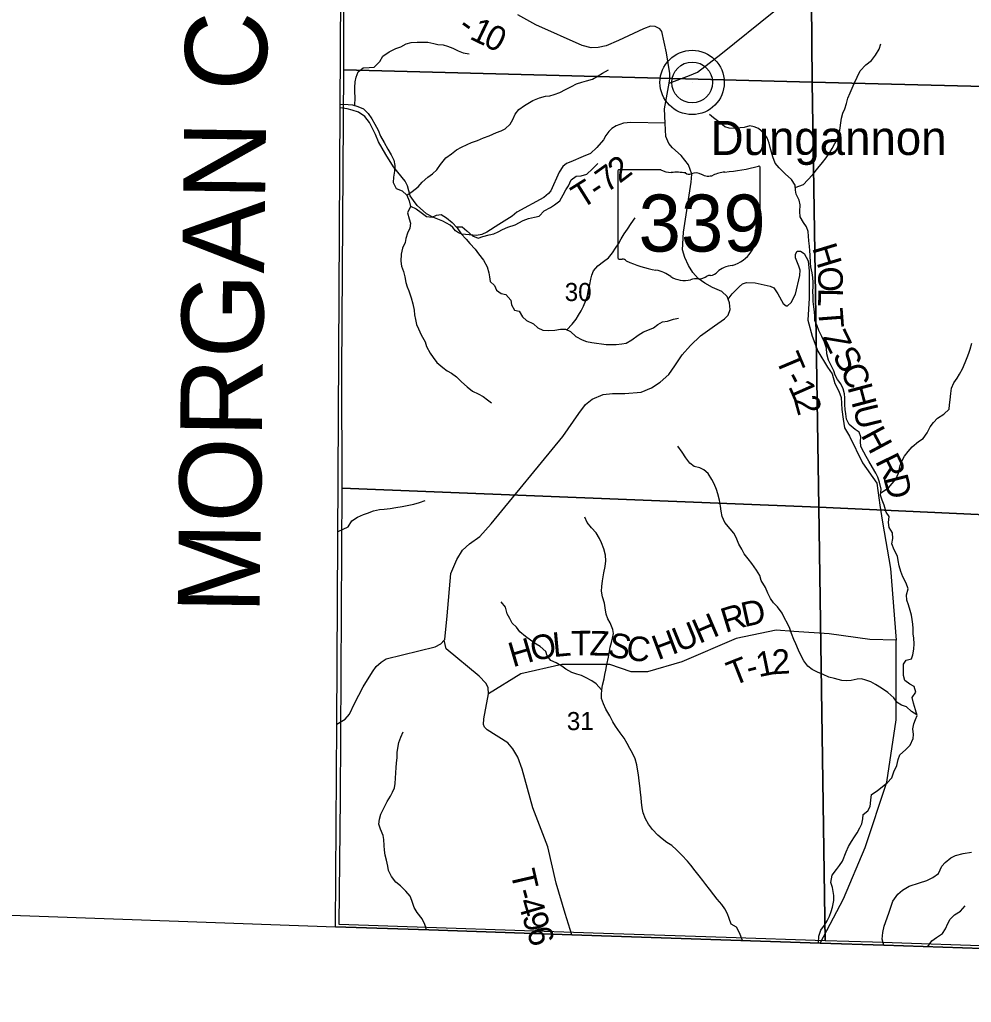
# Model space of a CAD drawing. Extents: x 2043100 to 2470832, y 443715 to 810583.
# Drawn here: x 2221567 to 2233197, y 578319 to 590322 of the extents above; entities that cross this region are included whole.
import ezdxf

# ---------------------------------------------------------------- set-up
doc = ezdxf.new("R2010")
doc.units = 0
for name, color, linetype in [('GM_X_Adjacent_County', 7, 'Continuous'), ('GM_X_Adjacent_County_Text', 7, 'Continuous'), ('GM_X_County', 7, 'Continuous'), ('GM_X_Minor_River', 7, 'Continuous'), ('GM_X_Section', 7, 'Continuous'), ('GM_X_Section_Text', 7, 'Continuous'), ('GM_X_State_Location', 7, 'Continuous'), ('GM_X_State_Route', 7, 'Continuous'), ('GM_X_State_Shield', 7, 'Continuous'), ('GM_X_Township', 7, 'Continuous'), ('GM_X_Township_Road', 7, 'Continuous'), ('GM_X_Township_Road_Text', 7, 'Continuous'), ('GM_X_Township_ROW', 7, 'Continuous'), ('GM_X_Unincorporated', 7, 'Continuous'), ('GM_X_Unincorporated_Location', 7, 'Continuous'), ('GM_X_Unincorporated_Text', 7, 'Continuous')]:
    doc.layers.add(name, color=color, linetype=linetype)

msp = doc.modelspace()

# ---------------------------------------------------------------- linework, layer by layer
at = {"layer": 'GM_X_Adjacent_County'}
for points in [[(2216579, 579558), (2223508, 579310), (2225428, 579242), (2225441, 581717), (2225483, 589245), (2225499, 592053), (2225505, 593158), (2225533, 595537), (2225566, 598356), (2225578, 599340), (2225595, 600821), (2225631, 603924), (2225641, 604757), (2225670, 607239), (2225671, 607315), (2224363, 607365), (2223684, 607391), (2220321, 607518)], [(2216579, 579558), (2223508, 579310), (2225428, 579242), (2226568, 579203), (2228315, 579145), (2231349, 579043), (2232126, 579017), (2234048, 578952), (2239312, 578791), (2242218, 578701), (2247301, 578559), (2250334, 578477), (2253742, 578405), (2256043, 578356), (2257797, 578319), (2257785, 579400), (2257701, 586916), (2257667, 589931), (2257605, 595413), (2257611, 601164)]]:
    msp.add_lwpolyline(points, dxfattribs=at)
at = {"layer": 'GM_X_County'}
msp.add_lwpolyline([(2257611, 601164), (2257605, 595413), (2257667, 589931), (2257701, 586916), (2257785, 579400), (2257797, 578319), (2256043, 578356), (2253742, 578405), (2250334, 578477), (2247301, 578559), (2242218, 578701), (2239312, 578791), (2234048, 578952), (2232126, 579017), (2231349, 579043), (2228315, 579145), (2226568, 579203), (2225428, 579242), (2225441, 581717), (2225483, 589245), (2225499, 592053), (2225505, 593158), (2225533, 595537), (2225566, 598356)], dxfattribs=at)
at = {"layer": 'GM_X_Minor_River'}
for points in [[(2225663, 589273), (2225667, 589369), (2225662, 589439), (2225662, 589495), (2225668, 589563), (2225680, 589621), (2225704, 589685), (2225765, 589732), (2225839, 589736), (2225899, 589742), (2225967, 589812), (2226007, 589874), (2226081, 589929), (2226163, 589971), (2226223, 589989), (2226291, 590025), (2226351, 590043), (2226425, 590048), (2226485, 590048), (2226553, 590046), (2226629, 590032), (2226679, 590018), (2226741, 590013), (2226795, 589997), (2226861, 589973), (2226927, 589941), (2226987, 589917), (2227059, 589903)], [(2231044, 588271), (2231146, 588309), (2231194, 588361), (2231258, 588431), (2231321, 588508), (2231377, 588578), (2231423, 588634), (2231467, 588698), (2231497, 588748), (2231529, 588810), (2231564, 588878), (2231586, 588947), (2231594, 589001), (2231600, 589063), (2231612, 589117), (2231627, 589179), (2231651, 589233), (2231673, 589297), (2231689, 589361), (2231715, 589429), (2231741, 589483), (2231766, 589543), (2231802, 589618), (2231840, 589698), (2231908, 589770), (2231978, 589822), (2232027, 589886), (2232069, 589962), (2232091, 590027)], [(2226298, 588178), (2226364, 588221), (2226436, 588279), (2226484, 588335), (2226555, 588399), (2226613, 588437), (2226665, 588486), (2226711, 588552), (2226775, 588632), (2226843, 588684), (2226906, 588732), (2226968, 588763), (2227036, 588797), (2227090, 588821), (2227162, 588847), (2227236, 588878), (2227304, 588904), (2227394, 588942), (2227450, 588964), (2227502, 588990), (2227562, 589047), (2227593, 589103), (2227623, 589169), (2227665, 589225), (2227737, 589275), (2227837, 589336), (2227921, 589368), (2227991, 589386), (2228045, 589392), (2228097, 589406), (2228170, 589431), (2228238, 589469), (2228310, 589507), (2228370, 589539), (2228438, 589557), (2228492, 589574), (2228568, 589594), (2228638, 589636), (2228690, 589668), (2228764, 589708)], [(2225488, 589288), (2225583, 589285), (2225635, 589281), (2225699, 589263), (2225769, 589231), (2225827, 589177), (2225871, 589112), (2225909, 589044), (2225950, 588970), (2225978, 588898), (2226020, 588822), (2226068, 588738), (2226107, 588672), (2226139, 588606), (2226153, 588542), (2226147, 588472), (2226135, 588398), (2226130, 588332), (2226170, 588260), (2226242, 588230), (2226298, 588178), (2226326, 588108), (2226344, 588038), (2226307, 587962), (2226325, 587890), (2226343, 587834), (2226333, 587774), (2226307, 587712), (2226288, 587648), (2226276, 587598), (2226244, 587532), (2226228, 587456), (2226226, 587372), (2226234, 587312), (2226259, 587244), (2226273, 587182), (2226285, 587112), (2226301, 587060), (2226321, 587008), (2226352, 586924), (2226370, 586850), (2226386, 586772), (2226394, 586716), (2226404, 586658), (2226417, 586598), (2226439, 586546), (2226475, 586472), (2226521, 586386), (2226539, 586328), (2226582, 586248), (2226622, 586194), (2226666, 586133), (2226738, 586073), (2226790, 586031), (2226846, 586003), (2226906, 585961), (2226967, 585899), (2227037, 585836), (2227099, 585786), (2227171, 585750), (2227231, 585720), (2227283, 585680), (2227333, 585642)], [(2231775, 585317), (2231704, 585375), (2231672, 585441), (2231662, 585509), (2231656, 585559), (2231652, 585619), (2231652, 585703), (2231645, 585753), (2231629, 585813), (2231603, 585873), (2231563, 585925), (2231533, 585979), (2231515, 586031), (2231486, 586091), (2231452, 586163), (2231432, 586239), (2231428, 586311), (2231404, 586381), (2231371, 586451), (2231333, 586525), (2231311, 586583), (2231283, 586647), (2231283, 586701), (2231280, 586751), (2231270, 586813), (2231264, 586879), (2231264, 586937), (2231260, 587007), (2231262, 587059), (2231263, 587113), (2231261, 587171), (2231251, 587229), (2231235, 587303), (2231231, 587353), (2231226, 587447), (2231222, 587497), (2231218, 587555), (2231212, 587619), (2231208, 587677), (2231204, 587733), (2231181, 587791), (2231147, 587845), (2231103, 587915), (2231099, 587979), (2231103, 588059), (2231094, 588117), (2231056, 588189), (2231046, 588241), (2231042, 588299), (2231000, 588371), (2230922, 588440), (2230847, 588510), (2230801, 588570), (2230769, 588646), (2230737, 588762), (2230728, 588814), (2230700, 588880), (2230660, 588936), (2230596, 588994), (2230544, 589013), (2230488, 589023), (2230422, 589005), (2230370, 588999), (2230308, 588991), (2230236, 588997), (2230186, 589014), (2230126, 589060), (2230047, 589122), (2229997, 589162)], [(2226903, 587791), (2226975, 587790), (2227031, 587744), (2227101, 587681), (2227172, 587653), (2227227, 587673), (2227303, 587693), (2227361, 587707), (2227413, 587732), (2227467, 587758), (2227533, 587788), (2227621, 587814), (2227719, 587869), (2227785, 587893), (2227857, 587909), (2227915, 587923), (2227975, 587985), (2228052, 588028), (2228104, 588060), (2228166, 588108), (2228210, 588182), (2228242, 588244), (2228272, 588294), (2228308, 588366), (2228367, 588409), (2228429, 588415), (2228497, 588433), (2228569, 588501), (2228633, 588566)], [(2226343, 588044), (2226412, 588013), (2226475, 587967), (2226539, 587917), (2226607, 587909), (2226659, 587933), (2226717, 587940), (2226785, 587900), (2226853, 587844), (2226915, 587778), (2226963, 587704), (2227024, 587640), (2227070, 587588), (2227132, 587519), (2227176, 587463), (2227236, 587385), (2227279, 587303), (2227301, 587231), (2227309, 587179), (2227317, 587125), (2227369, 587073), (2227395, 587019), (2227451, 586975), (2227508, 586965), (2227568, 586896), (2227578, 586840), (2227616, 586772), (2227670, 586760), (2227710, 586690), (2227762, 586648), (2227845, 586606), (2227899, 586558), (2227959, 586531), (2228029, 586525), (2228107, 586529), (2228175, 586541), (2228237, 586543), (2228299, 586512), (2228365, 586452), (2228439, 586412), (2228493, 586392), (2228559, 586380), (2228617, 586370), (2228677, 586361), (2228733, 586355), (2228791, 586353), (2228855, 586353), (2228925, 586361), (2228977, 586372), (2229049, 586410), (2229125, 586470), (2229189, 586508), (2229243, 586528), (2229313, 586557), (2229367, 586597), (2229423, 586631), (2229483, 586637), (2229555, 586663), (2229620, 586676)], [(2228255, 586534), (2228319, 586604), (2228368, 586664), (2228398, 586714), (2228428, 586766), (2228456, 586822), (2228486, 586890), (2228506, 586950), (2228519, 587024), (2228533, 587085), (2228547, 587151), (2228561, 587201), (2228581, 587253), (2228633, 587313), (2228700, 587367), (2228764, 587413), (2228812, 587474), (2228848, 587530), (2228884, 587584), (2228916, 587646), (2228955, 587704), (2228995, 587764), (2229039, 587832), (2229089, 587901)], [(2232089, 584544), (2232185, 584602), (2232231, 584658), (2232274, 584711), (2232306, 584781), (2232326, 584877), (2232350, 584939), (2232380, 584989), (2232423, 585049), (2232473, 585105), (2232551, 585170), (2232607, 585204), (2232657, 585276), (2232695, 585350), (2232733, 585400), (2232784, 585456), (2232860, 585503), (2232924, 585565), (2232930, 585619), (2232938, 585679), (2232945, 585755), (2232955, 585819), (2232981, 585885), (2233023, 585941), (2233053, 585992), (2233087, 586058), (2233120, 586136), (2233146, 586194), (2233164, 586248), (2233184, 586298), (2233202, 586370)], [(2231327, 579045), (2231334, 579129), (2231358, 579199), (2231402, 579263), (2231434, 579315), (2231464, 579371), (2231484, 579430), (2231501, 579482), (2231517, 579564), (2231517, 579622), (2231501, 579722), (2231481, 579784), (2231496, 579872), (2231550, 579942), (2231584, 579992), (2231622, 580042), (2231669, 580159), (2231697, 580221), (2231733, 580283), (2231769, 580339), (2231803, 580389), (2231833, 580449), (2231859, 580499), (2231870, 580561), (2231874, 580613), (2231930, 580660), (2231960, 580712), (2231968, 580788), (2231975, 580856), (2232045, 580902), (2232113, 580954), (2232167, 581000), (2232227, 581061), (2232251, 581133), (2232285, 581211), (2232302, 581287), (2232322, 581341), (2232392, 581403), (2232448, 581462), (2232486, 581540), (2232489, 581590), (2232483, 581658), (2232495, 581720), (2232513, 581772), (2232535, 581822), (2232515, 581890), (2232488, 581972), (2232472, 582044), (2232520, 582108), (2232500, 582176), (2232446, 582204), (2232382, 582252), (2232367, 582312), (2232367, 582384), (2232369, 582448), (2232399, 582498), (2232465, 582514), (2232481, 582564), (2232494, 582634), (2232498, 582698), (2232494, 582766), (2232486, 582822), (2232484, 582884), (2232482, 582940), (2232473, 582996), (2232467, 583048), (2232451, 583106), (2232429, 583176), (2232409, 583230), (2232405, 583296), (2232426, 583370), (2232400, 583440), (2232358, 583518), (2232334, 583580), (2232313, 583652), (2232301, 583716), (2232293, 583768), (2232253, 583844), (2232225, 583918), (2232237, 583986), (2232232, 584052), (2232194, 584120), (2232186, 584180), (2232194, 584252), (2232156, 584306), (2232131, 584390), (2232107, 584452), (2232087, 584514), (2232093, 584586), (2232075, 584672), (2232054, 584732), (2232030, 584784), (2231990, 584852), (2231946, 584928), (2231912, 584984), (2231881, 585038), (2231845, 585108), (2231843, 585168), (2231845, 585228), (2231825, 585284), (2231775, 585317)], [(2232532, 581830), (2232465, 581872), (2232404, 581930), (2232342, 581949), (2232290, 581981), (2232250, 582037), (2232176, 582105), (2232100, 582155), (2232026, 582203), (2231970, 582232), (2231907, 582256), (2231855, 582270), (2231803, 582268), (2231729, 582252), (2231671, 582244), (2231615, 582251), (2231525, 582273), (2231455, 582289), (2231387, 582323), (2231315, 582351), (2231253, 582384), (2231199, 582424), (2231151, 582492), (2231115, 582560), (2231086, 582620), (2231050, 582696), (2231026, 582750), (2230998, 582826), (2230980, 582886), (2230951, 582946), (2230913, 583012), (2230885, 583072), (2230827, 583148), (2230777, 583199), (2230742, 583251), (2230708, 583315), (2230680, 583385), (2230628, 583473), (2230610, 583531), (2230571, 583597), (2230513, 583681), (2230469, 583735), (2230419, 583797), (2230391, 583853), (2230357, 583914), (2230322, 583996), (2230294, 584048), (2230250, 584102), (2230186, 584178), (2230152, 584254), (2230141, 584320), (2230133, 584380), (2230119, 584454), (2230099, 584528), (2230081, 584582), (2230054, 584654), (2230026, 584706), (2229980, 584778), (2229928, 584824), (2229878, 584848), (2229810, 584863), (2229758, 584905), (2229707, 584969), (2229663, 585039), (2229609, 585111)], [(2225459, 584071), (2225580, 584126), (2225627, 584199), (2225695, 584243), (2225767, 584277), (2225819, 584293), (2225891, 584321), (2225965, 584340), (2226021, 584342), (2226095, 584352), (2226165, 584364), (2226241, 584376), (2226301, 584389), (2226383, 584403), (2226453, 584425), (2226523, 584447)], [(2230400, 579076), (2230362, 579166), (2230328, 579236), (2230260, 579274), (2230238, 579344), (2230218, 579402), (2230185, 579460), (2230147, 579512), (2230091, 579580), (2230051, 579631), (2229997, 579703), (2229954, 579757), (2229916, 579809), (2229872, 579865), (2229822, 579925), (2229770, 579993), (2229730, 580045), (2229659, 580117), (2229595, 580180), (2229535, 580234), (2229477, 580272), (2229417, 580318), (2229367, 580362), (2229302, 580432), (2229250, 580496), (2229216, 580561), (2229188, 580633), (2229176, 580693), (2229166, 580765), (2229163, 580817), (2229155, 580885), (2229147, 580963), (2229139, 581023), (2229131, 581097), (2229118, 581165), (2229108, 581221), (2229088, 581295), (2229058, 581363), (2229024, 581421), (2228989, 581481), (2228955, 581547), (2228907, 581609), (2228847, 581693), (2228815, 581747), (2228778, 581819), (2228732, 581901), (2228702, 581963), (2228678, 582031), (2228678, 582081), (2228680, 582137), (2228689, 582193), (2228709, 582269), (2228719, 582323), (2228729, 582375), (2228743, 582447), (2228762, 582537), (2228776, 582607), (2228782, 582657), (2228800, 582715), (2228812, 582767), (2228824, 582823), (2228817, 582873), (2228785, 582953), (2228755, 583005), (2228735, 583059), (2228723, 583139), (2228712, 583195), (2228690, 583273), (2228676, 583341), (2228680, 583397), (2228688, 583467), (2228696, 583517), (2228707, 583567), (2228721, 583641), (2228729, 583712), (2228725, 583780), (2228705, 583860), (2228676, 583932), (2228652, 583983), (2228612, 584055), (2228554, 584113), (2228502, 584179), (2228473, 584247)], [(2228679, 582134), (2228613, 582208), (2228561, 582246), (2228483, 582288), (2228431, 582312), (2228377, 582326), (2228315, 582348), (2228243, 582387), (2228193, 582425), (2228125, 582465), (2228056, 582493), (2228014, 582553), (2227996, 582605), (2227928, 582667), (2227878, 582695), (2227808, 582742), (2227748, 582786), (2227681, 582846), (2227637, 582900), (2227587, 582952), (2227555, 583008), (2227525, 583064), (2227505, 583144), (2227452, 583210)], [(2226538, 579206), (2226520, 579271), (2226485, 579337), (2226425, 579415), (2226389, 579478), (2226361, 579562), (2226339, 579616), (2226286, 579678), (2226222, 579740), (2226162, 579788), (2226110, 579858), (2226076, 579928), (2226066, 579982), (2226049, 580054), (2226033, 580118), (2226027, 580178), (2226023, 580236), (2226019, 580306), (2226011, 580356), (2225978, 580434), (2225956, 580494), (2225966, 580558), (2225982, 580616), (2226024, 580706), (2226057, 580774), (2226097, 580836), (2226123, 580886), (2226147, 580938), (2226155, 580993), (2226161, 581057), (2226162, 581121), (2226170, 581187), (2226174, 581239), (2226180, 581309), (2226182, 581371), (2226187, 581425), (2226201, 581491), (2226225, 581559), (2226255, 581621)], [(2232667, 579000), (2232715, 579069), (2232771, 579111), (2232844, 579161), (2232880, 579218), (2232908, 579282), (2232936, 579334), (2232992, 579388), (2233066, 579432), (2233123, 579497)]]:
    msp.add_lwpolyline(points, dxfattribs=at)
at = {"layer": 'GM_X_Section'}
for points in [[(2225557, 595184), (2231206, 594994), (2231252, 589557), (2225528, 589710), (2225531, 591362)], [(2236536, 594819), (2236582, 589422), (2231252, 589557), (2231206, 594994)], [(2225528, 589710), (2231252, 589557), (2231332, 584368), (2225510, 584599), (2225505, 586022)], [(2231252, 589557), (2236582, 589422), (2236645, 584123), (2231332, 584368)], [(2225510, 584599), (2231332, 584368), (2231411, 579070), (2230199, 579110), (2228574, 579164), (2226661, 579229), (2225473, 579269), (2225487, 580813)], [(2236645, 584123), (2236703, 578897), (2235084, 578953), (2233665, 578998), (2231988, 579052), (2231411, 579070), (2231332, 584368)]]:
    msp.add_lwpolyline(points, close=True, dxfattribs=at)
at = {"layer": 'GM_X_State_Route'}
msp.add_lwpolyline([(2225441, 581717), (2225543, 581777), (2225599, 581837), (2225658, 581971), (2225763, 582171), (2225880, 582355), (2225924, 582419), (2225985, 582475), (2226047, 582516), (2226643, 582662), (2226713, 582698), (2226754, 582744), (2226762, 582752), (2226793, 583038), (2226837, 583555), (2226908, 583727), (2226977, 583841), (2227063, 583919), (2227192, 584007), (2227329, 584162), (2228205, 585229), (2228400, 585513), (2228481, 585623), (2228562, 585688), (2228696, 585744), (2228812, 585757), (2228961, 585755), (2229163, 585772), (2229288, 585824), (2229394, 585893), (2229501, 585989), (2229575, 586093), (2229662, 586227), (2229765, 586343), (2229888, 586461), (2230058, 586580), (2230181, 586666), (2230227, 586712), (2230248, 586780), (2230240, 586862), (2230225, 586908), (2230214, 586940), (2230146, 587003), (2230032, 587051), (2229938, 587102), (2229858, 587160), (2229793, 587234), (2229739, 587317), (2229697, 587415), (2229669, 587511), (2229678, 587728), (2229771, 588338), (2229780, 588433), (2229742, 588549), (2229652, 588663), (2229544, 588758), (2229498, 588810), (2229465, 588893), (2229457, 589057), (2229448, 589233), (2229505, 589546), (2229752, 589641), (2229851, 589682), (2230136, 589902), (2230782, 590422)], dxfattribs=at)
at = {"layer": 'GM_X_State_Shield'}
for p, q in [((2230617, 587962), (2230617, 588515)), ((2228877, 588471), (2228877, 587414)), ((2229404, 588489), (2228894, 588489)), ((2230617, 587962), (2230617, 587962))]:
    msp.add_line(p, q, dxfattribs=at)
for centre, major_axis, start_param, end_param in [((2229997, 589929), (1845, 0), 4.814394, 5.042369), ((2230598, 588517), (19.4, 0), 6.141152, 7.989035), ((2228897, 588473), (20.2, 0), 1.712693, 3.28349), ((2229525, 588612), (196, 0), 4.042523, 4.731795), ((2229590, 587896), (702, 0), 1.404758, 1.657858), ((2229749, 588478), (56.4, 0), 3.836095, 5.185415), ((2229832, 588356), (117, 0), 0.950623, 2.079405), ((2229983, 588524), (141, 0), 4.081561, 5.145723), ((2230232, 588166), (371, 0), 1.699011, 2.107814), ((2230613, 587922), (30, 0), 1.883978, 3.671073), ((2230422, 587852), (180, 0), 5.934695, 6.695948), ((2230596, 587960), (20.7, 0), 5.05454, 6.418171), ((2230686, 587731), (131, 0), 2.387724, 3.262537), ((2230100, 587661), (462, 0), 5.101752, 6.440018), ((2228897, 587412), (20.3, 0), 3.00124, 4.508301), ((2228900, 587520), (155, 0), 4.665946, 4.897461), ((2228932, 587353), (56, 0), 0.519207, 1.627899), ((2229638, 588302), (1333, 0), 4.195997, 4.488961), ((2230295, 587117), (253, 0), 1.647645, 2.488434), ((2229241, 586939), (417, 0), 0.823519, 1.323587), ((2229692, 587348), (265, 0), 4.026481, 4.996735), ((2229864, 587269), (141, 0), 4.691044, 5.507374), ((2229992, 587166), (39.7, 0), 1.147584, 2.315152), ((2229975, 587312), (149, 0), 4.937069, 5.64225), ((2229845, 586983), (217, 0), 1.495662, 1.94098)]:
    msp.add_ellipse(centre, major_axis=major_axis, ratio=0.8, start_param=start_param, end_param=end_param, dxfattribs=at)
at = {"layer": 'GM_X_Township'}
msp.add_lwpolyline([(2257611, 601164), (2257605, 595413), (2257667, 589931), (2257701, 586916), (2257785, 579400), (2257797, 578319), (2256043, 578356), (2253742, 578405), (2250334, 578477), (2247301, 578559), (2242218, 578701), (2239312, 578791), (2234048, 578952), (2232126, 579017), (2231349, 579043), (2228315, 579145), (2226568, 579203), (2225428, 579242), (2225441, 581717), (2225483, 589245), (2225499, 592053), (2225505, 593158), (2225533, 595537), (2225566, 598356)], dxfattribs=at)
at = {"layer": 'GM_X_Township_Road'}
for points in [[(2229505, 589546), (2229512, 589598), (2229511, 589666), (2229472, 589916), (2229415, 590176), (2229388, 590210), (2229332, 590239), (2229274, 590241), (2229192, 590208), (2228883, 590067), (2228733, 590002), (2228638, 589981), (2228552, 589977), (2228441, 590008), (2227874, 590259), (2227656, 590380)], [(2229457, 589057), (2229034, 589066), (2228946, 589058), (2228857, 589025), (2228803, 588993), (2228765, 588957), (2228729, 588907), (2228701, 588852), (2228620, 588760), (2228542, 588687), (2228453, 588651), (2228301, 588586), (2228251, 588564), (2228205, 588529), (2228158, 588457), (2228057, 588232), (2228029, 588198), (2227973, 588150), (2227644, 587970), (2227586, 587923), (2227423, 587818), (2227277, 587725), (2227216, 587697), (2227150, 587685), (2226970, 587702), (2226928, 587719), (2226891, 587743), (2226861, 587785), (2226827, 587811), (2226739, 587860), (2226617, 587910), (2226538, 587951), (2226426, 588051), (2226378, 588111), (2226341, 588168), (2226321, 588232), (2226307, 588290), (2226276, 588348), (2226137, 588526), (2226041, 588675), (2225954, 588831), (2225917, 588917), (2225843, 589066), (2225786, 589140), (2225708, 589190), (2225630, 589217), (2225570, 589231), (2225483, 589245)], [(2230225, 586908), (2230274, 586972), (2230359, 587058), (2230401, 587094), (2230449, 587112), (2230555, 587108), (2230739, 587068), (2230785, 587046), (2230833, 586972), (2230896, 586853), (2230932, 586827), (2230950, 586827), (2230994, 586869), (2231047, 586967), (2231099, 587195), (2231103, 587260), (2231087, 587312), (2231047, 587414), (2231047, 587458), (2231069, 587492), (2231107, 587494), (2231153, 587466), (2231201, 587376), (2231215, 587249), (2231213, 586921), (2231198, 586651), (2231250, 586455), (2231320, 586272), (2231438, 586078), (2231494, 585994), (2231527, 585876), (2231577, 585784), (2231605, 585707), (2231613, 585559), (2231631, 585441), (2231645, 585335), (2231707, 585233), (2231868, 584908), (2232040, 584662), (2232080, 584392), (2232080, 584391)], [(2231028, 582849), (2231028, 582849), (2230810, 582864), (2230321, 582763), (2229658, 582476), (2229241, 582356), (2229040, 582354), (2228777, 582444), (2228192, 582444), (2227692, 582332), (2227295, 582086)], [(2228315, 579145), (2228233, 579406), (2228125, 579774), (2228023, 580217), (2227840, 580696), (2227708, 581168), (2227654, 581315), (2227594, 581417), (2227532, 581487), (2227279, 581647), (2227249, 581680), (2227235, 581712), (2227241, 581782), (2227295, 582086), (2227293, 582166), (2227265, 582218), (2227181, 582302), (2226780, 582637), (2226754, 582744)], [(2232126, 579017), (2232108, 579090), (2232116, 579170), (2232130, 579250), (2232187, 579410), (2232239, 579554), (2232297, 579640), (2232355, 579690), (2232437, 579738), (2232563, 579780), (2232651, 579806), (2232725, 579842), (2232797, 579894), (2232815, 579938), (2232835, 579984), (2232877, 580028), (2232947, 580084), (2233005, 580112), (2233097, 580138), (2233197, 580154)]]:
    msp.add_lwpolyline(points, dxfattribs=at)
at = {"layer": 'GM_X_Township_ROW'}
for points in [[(2232080, 584391), (2232110, 584185), (2232207, 583619), (2232276, 582741), (2231956, 582752), (2231459, 582818), (2231028, 582849)], [(2231349, 579043), (2231635, 579582), (2231900, 580212), (2232165, 581007), (2232276, 581769), (2232276, 582741)]]:
    msp.add_lwpolyline(points, dxfattribs=at)
at = {"layer": 'GM_X_Unincorporated'}
for radius in [393, 249]:
    msp.add_circle((2229785, 589555), radius, dxfattribs=at)
at = {"layer": 'GM_X_Unincorporated_Location'}
msp.add_line((2229785, 589555), (2229785, 589555), dxfattribs=at)

# ---------------------------------------------------------------- texts
at = {"layer": 'GM_X_Adjacent_County_Text'}
msp.add_text('MORGAN COUNTY', height=1000, rotation=89.2354, dxfattribs=at).set_placement((2224498, 583060))
at = {"layer": 'GM_X_Section_Text'}
for s, p in [('30', (2228228, 586885)), ('31', (2228254, 581644))]:
    msp.add_text(s, height=220.8, rotation=0, dxfattribs=at).set_placement(p)
at = {"layer": 'GM_X_State_Location'}
msp.add_text('339', height=0.0000833, rotation=0, dxfattribs=at).set_placement((2229374, 587799))
for s in ['s', 'r']:
    msp.add_text(s, height=0.0000833, dxfattribs=at).set_placement((2229728, 587873))
at = {"layer": 'GM_X_State_Shield'}
msp.add_text('339', height=696.1, dxfattribs=at).set_placement((2229130, 587489))
at = {"layer": 'GM_X_Township_Road_Text'}
for s, rotation, p in [('1', 334.2652, (2227052, 590093)), ('-', 324.4472, (2226903, 590193)), ('0', 334.0424, (2227218, 590013)), ('2', 37.214, (2228898, 588314)), ('7', 35.5881, (2228741, 588201)), ('T', 32.1589, (2228432, 588003)), ('-', 33.3868, (2228627, 588126)), ('H', 286.9327, (2231249, 587536)), ('O', 271.1184, (2231323, 587305)), ('L', 268.7699, (2231328, 587044)), ('T', 274.2849, (2231324, 586788)), ('Z', 295.8315, (2231372, 586446)), ('T', 292.8289, (2230801, 586180)), ('S', 302.5649, (2231489, 586211)), ('C', 292.2356, (2231591, 586053)), ('-', 297.8236, (2230900, 585947)), ('1', 293.8225, (2230955, 585843)), ('H', 284.9551, (2231681, 585834)), ('2', 285.5094, (2231026, 585685)), ('U', 283.7783, (2231749, 585581)), ('H', 298.1916, (2231841, 585248)), ('R', 296.3905, (2232016, 584929)), ('D', 284.3941, (2232120, 584724)), ('D', 12.5659, (2230422, 582901)), ('R', 17.0821, (2230192, 582830)), ('H', 23.2875, (2229872, 582695)), ('H', 20.6333, (2229366, 582496)), ('U', 22.2766, (2229622, 582592)), ('H', 16.4198, (2227594, 582410)), ('O', 11.8729, (2227841, 582483)), ('L', 5.2616, (2228091, 582536)), ('T', 0.3386, (2228307, 582556)), ('Z', 358.6199, (2228529, 582557)), ('S', 347.6603, (2228739, 582554)), ('C', 353.4205, (2228969, 582505)), ('2', 3.3218, (2230768, 582325)), ('T', 21.5698, (2230284, 582180)), ('1', 11.3824, (2230598, 582290)), ('-', 14.6383, (2230483, 582260)), ('T', 282.9672, (2227563, 579908)), ('-', 285.6218, (2227617, 579675)), ('4', 286.3539, (2227651, 579552)), ('9', 287.0176, (2227704, 579371)), ('6', 287.1955, (2227759, 579194))]:
    msp.add_text(s, height=300, rotation=rotation, dxfattribs=at).set_placement(p)
at = {"layer": 'GM_X_Unincorporated_Text'}
msp.add_text('Dungannon', height=416.7, rotation=0, dxfattribs=at).set_placement((2230012, 588669))

doc.saveas('drawing.dxf')
